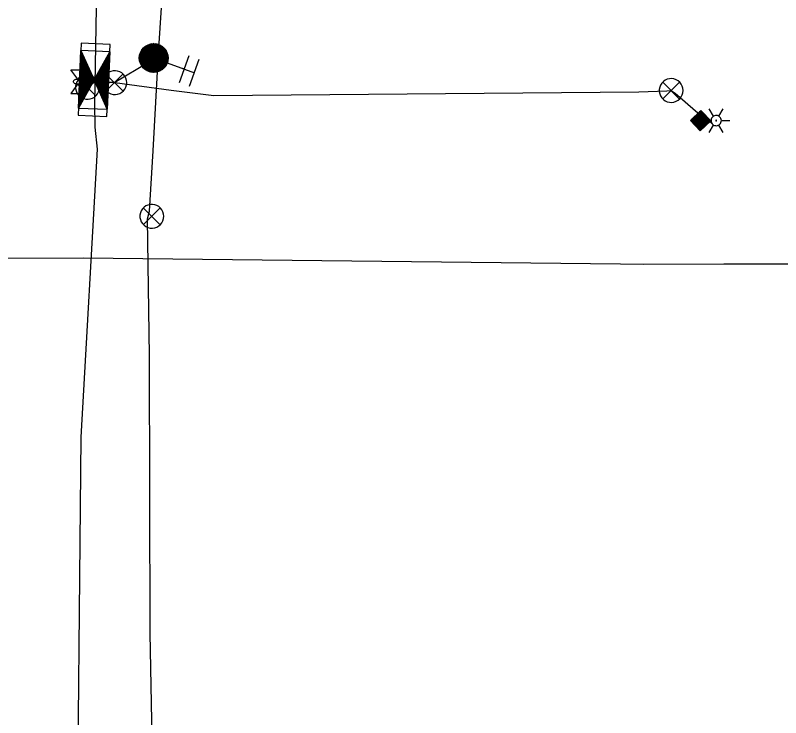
# Model space of a CAD drawing. Extents: x 596028 to 606371, y 330010 to 403088.
# Drawn here: x 604225.6 to 604437.8, y 347138.6 to 347333.5 of the extents above; entities that cross this region are included whole.
import ezdxf

# ---------------------------------------------------------------- set-up
doc = ezdxf.new("R2010")
doc.units = 0
for name, color, linetype in [('E_FTMS', 7, 'Continuous'), ('E_FTMS_Conduit', 7, 'Continuous'), ('E_UTL_E_Bold', 7, 'Continuous'), ('E_UTL_FO_UG_QWEST', 7, 'Continuous'), ('E_UTL_G_UG', 7, 'Continuous')]:
    doc.layers.add(name, color=color, linetype=linetype)

msp = doc.modelspace()

# ---------------------------------------------------------------- linework, layer by layer
at = {"layer": 'E_FTMS'}
for p, q in [((604264.92, 347325.5), (604260.41, 347323.38)), ((604264.51, 347325.57), (604260.62, 347323.75)), ((604264.01, 347325.6), (604260.91, 347324.15)), ((604263.33, 347325.55), (604261.38, 347324.64)), ((604262.97, 347325.48), (604266.31, 347318.38)), ((604263.22, 347325.53), (604266.51, 347318.52)), ((604263.46, 347325.57), (604266.69, 347318.69)), ((604263.71, 347325.61), (604266.88, 347318.86)), ((604263.98, 347325.6), (604267.05, 347319.06)), ((604264.24, 347325.6), (604267.21, 347319.27)), ((604264.52, 347325.57), (604267.38, 347319.49)), ((604264.81, 347325.52), (604267.52, 347319.76)), ((604265.11, 347325.45), (604267.65, 347320.03)), ((604243.94, 347323.4), (604243.78, 347323.25)), ((604244.05, 347323.17), (604243.79, 347323.44)), ((604243.84, 347323.63), (604243.8, 347323.59)), ((604266.55, 347324.68), (604260, 347321.6)), ((604266.34, 347324.84), (604260.01, 347321.87)), ((604266.75, 347324.51), (604260.01, 347321.34)), ((604266.11, 347325), (604260.03, 347322.14)), ((604266.92, 347324.32), (604260.04, 347321.09)), ((604267.09, 347324.13), (604260.07, 347320.84)), ((604265.85, 347325.14), (604260.09, 347322.44)), ((604267.24, 347323.94), (604260.14, 347320.6)), ((604265.58, 347325.28), (604260.16, 347322.74)), ((604267.37, 347323.74), (604260.21, 347320.37)), ((604265.26, 347325.4), (604260.27, 347323.05)), ((604267.49, 347323.53), (604260.28, 347320.14)), ((604267.61, 347323.32), (604260.38, 347319.93)), ((604260.46, 347323.49), (604263.18, 347317.71)), ((604260.61, 347323.73), (604263.46, 347317.67)), ((604260.77, 347323.97), (604263.74, 347317.64)), ((604260.93, 347324.18), (604264.01, 347317.62)), ((604261.11, 347324.37), (604264.27, 347317.64)), ((604261.29, 347324.56), (604264.52, 347317.66)), ((604261.48, 347324.71), (604264.77, 347317.71)), ((604261.67, 347324.87), (604265.01, 347317.77)), ((604261.87, 347325), (604265.24, 347317.82)), ((604262.08, 347325.12), (604265.47, 347317.91)), ((604262.3, 347325.23), (604265.69, 347318.01)), ((604262.52, 347325.33), (604265.91, 347318.11)), ((604262.74, 347325.4), (604266.11, 347318.24)), ((604265.43, 347325.34), (604267.77, 347320.35)), ((604265.76, 347325.2), (604267.88, 347320.69)), ((604266.12, 347324.99), (604267.94, 347321.11)), ((604266.52, 347324.7), (604267.98, 347321.59)), ((604267.01, 347324.22), (604267.93, 347322.27)), ((604244.87, 347321.32), (604243.65, 347320.2)), ((604244.77, 347321.55), (604243.67, 347320.54)), ((604244.67, 347321.78), (604243.68, 347320.88)), ((604244.56, 347322.01), (604243.7, 347321.22)), ((604244.46, 347322.24), (604243.71, 347321.55)), ((604245.91, 347319.01), (604243.71, 347321.41)), ((604245.6, 347319.7), (604243.72, 347321.75)), ((604244.36, 347322.47), (604243.73, 347321.89)), ((604245.29, 347320.4), (604243.73, 347322.09)), ((604244.25, 347322.7), (604243.74, 347322.23)), ((604244.15, 347322.93), (604243.75, 347322.57)), ((604244.98, 347321.09), (604243.75, 347322.43)), ((604244.67, 347321.78), (604243.76, 347322.76)), ((604244.05, 347323.17), (604243.77, 347322.91)), ((604244.36, 347322.47), (604243.78, 347323.1)), ((604251.71, 347321.41), (604249.67, 347319.53)), ((604251.73, 347321.75), (604250.03, 347320.19)), ((604251.74, 347322.09), (604250.4, 347320.86)), ((604251.66, 347320.19), (604250.65, 347321.3)), ((604251.76, 347322.43), (604250.77, 347321.52)), ((604251.68, 347320.53), (604250.77, 347321.52)), ((604251.69, 347320.87), (604250.89, 347321.74)), ((604251.7, 347321.21), (604251.02, 347321.96)), ((604251.77, 347322.76), (604251.14, 347322.18)), ((604251.72, 347321.55), (604251.14, 347322.18)), ((604251.73, 347321.89), (604251.26, 347322.4)), ((604251.75, 347322.23), (604251.38, 347322.63)), ((604251.79, 347323.1), (604251.51, 347322.85)), ((604251.76, 347322.57), (604251.51, 347322.85)), ((604251.78, 347322.91), (604251.63, 347323.07)), ((604251.79, 347323.25), (604251.75, 347323.29)), ((604260, 347321.65), (604261.47, 347318.52)), ((604260.03, 347322.15), (604261.86, 347318.25)), ((604260.11, 347322.54), (604262.22, 347318.05)), ((604260.21, 347322.9), (604262.56, 347317.89)), ((604260.33, 347323.2), (604262.87, 347317.79)), ((604267.69, 347323.09), (604260.49, 347319.71)), ((604267.78, 347322.87), (604260.61, 347319.5)), ((604267.85, 347322.64), (604260.75, 347319.3)), ((604267.9, 347322.39), (604260.89, 347319.1)), ((604267.95, 347322.15), (604261.06, 347318.92)), ((604267.97, 347321.9), (604261.24, 347318.74)), ((604267.98, 347321.64), (604261.42, 347318.56)), ((604267.98, 347321.37), (604261.65, 347318.4)), ((604271.1, 347314.8), (604273.81, 347322.33)), ((604273.92, 347313.78), (604276.64, 347321.31)), ((604245.8, 347319.24), (604243.52, 347317.15)), ((604245.7, 347319.47), (604243.54, 347317.49)), ((604245.6, 347319.7), (604243.55, 347317.83)), ((604245.49, 347319.93), (604243.57, 347318.16)), ((604245.39, 347320.16), (604243.58, 347318.5)), ((604245.29, 347320.4), (604243.6, 347318.84)), ((604245.18, 347320.63), (604243.61, 347319.18)), ((604245.08, 347320.86), (604243.62, 347319.52)), ((604247.33, 347315.33), (604243.62, 347319.37)), ((604247.46, 347315.55), (604243.63, 347319.71)), ((604244.98, 347321.09), (604243.64, 347319.86)), ((604247.15, 347316.24), (604243.65, 347320.05)), ((604246.84, 347316.93), (604243.66, 347320.39)), ((604246.53, 347317.62), (604243.68, 347320.73)), ((604246.22, 347318.32), (604243.69, 347321.07)), ((604251.63, 347319.37), (604247.46, 347315.55)), ((604251.64, 347319.71), (604247.83, 347316.21)), ((604251.66, 347320.05), (604248.19, 347316.87)), ((604251.67, 347320.39), (604248.56, 347317.54)), ((604251.68, 347320.73), (604248.93, 347318.2)), ((604251.7, 347321.07), (604249.3, 347318.87)), ((604251.52, 347316.8), (604249.42, 347319.09)), ((604251.53, 347317.14), (604249.54, 347319.31)), ((604251.55, 347317.48), (604249.67, 347319.53)), ((604251.56, 347317.82), (604249.79, 347319.75)), ((604251.57, 347318.16), (604249.91, 347319.97)), ((604251.59, 347318.5), (604250.03, 347320.19)), ((604251.6, 347318.84), (604250.16, 347320.41)), ((604251.62, 347319.18), (604250.28, 347320.63)), ((604251.63, 347319.52), (604250.4, 347320.86)), ((604251.65, 347319.85), (604250.52, 347321.08)), ((604260.06, 347320.97), (604260.99, 347318.98)), ((604267.94, 347321.09), (604261.87, 347318.24)), ((604267.9, 347320.8), (604262.13, 347318.09)), ((604267.82, 347320.5), (604262.41, 347317.96)), ((604267.72, 347320.19), (604262.71, 347317.84)), ((604267.56, 347319.85), (604263.07, 347317.74)), ((604267.38, 347319.5), (604263.47, 347317.67)), ((604267.08, 347319.09), (604263.95, 347317.62)), ((604267.75, 347320.26), (604275.28, 347317.54)), ((604246.73, 347317.16), (604243.39, 347314.1)), ((604246.63, 347317.39), (604243.41, 347314.44)), ((604246.53, 347317.62), (604243.42, 347314.77)), ((604246.42, 347317.86), (604243.44, 347315.11)), ((604246.32, 347318.09), (604243.45, 347315.45)), ((604246.22, 347318.32), (604243.47, 347315.79)), ((604246.11, 347318.55), (604243.48, 347316.13)), ((604246.01, 347318.78), (604243.49, 347316.47)), ((604245.91, 347319.01), (604243.51, 347316.81)), ((604246.48, 347313.78), (604243.52, 347317)), ((604246.6, 347314), (604243.53, 347317.34)), ((604246.72, 347314.22), (604243.55, 347317.68)), ((604246.84, 347314.44), (604243.56, 347318.02)), ((604246.97, 347314.66), (604243.58, 347318.36)), ((604247.09, 347314.88), (604243.59, 347318.7)), ((604247.21, 347315.1), (604243.6, 347319.03)), ((604251.61, 347319.03), (604247.56, 347315.32)), ((604251.6, 347318.7), (604247.66, 347315.09)), ((604251.58, 347318.36), (604247.77, 347314.85)), ((604251.57, 347318.02), (604247.87, 347314.62)), ((604251.55, 347317.68), (604247.97, 347314.39)), ((604251.54, 347317.34), (604248.08, 347314.16)), ((604251.53, 347317), (604248.18, 347313.93)), ((604251.39, 347313.75), (604248.32, 347317.1)), ((604251.4, 347314.09), (604248.44, 347317.32)), ((604251.42, 347314.43), (604248.56, 347317.54)), ((604251.43, 347314.77), (604248.68, 347317.76)), ((604251.44, 347315.11), (604248.81, 347317.98)), ((604251.46, 347315.45), (604248.93, 347318.2)), ((604251.47, 347315.79), (604249.05, 347318.42)), ((604251.49, 347316.12), (604249.18, 347318.64)), ((604251.5, 347316.46), (604249.3, 347318.87)), ((604266.6, 347318.6), (604264.62, 347317.67)), ((604272.25, 347318.64), (604272, 347318.73)), ((604272.25, 347318.64), (604272.25, 347318.64)), ((604247.09, 347314.88), (604243.28, 347311.38)), ((604247.46, 347315.55), (604243.29, 347311.72)), ((604247.35, 347315.78), (604243.31, 347312.06)), ((604247.25, 347316.01), (604243.32, 347312.4)), ((604247.15, 347316.24), (604243.34, 347312.74)), ((604247.04, 347316.47), (604243.35, 347313.08)), ((604246.94, 347316.7), (604243.36, 347313.42)), ((604246.84, 347316.93), (604243.38, 347313.76)), ((604245.74, 347312.45), (604243.43, 347314.97)), ((604245.86, 347312.67), (604243.45, 347315.31)), ((604245.99, 347312.89), (604243.46, 347315.64)), ((604246.11, 347313.11), (604243.47, 347315.98)), ((604246.23, 347313.33), (604243.49, 347316.32)), ((604246.35, 347313.56), (604243.5, 347316.66)), ((604251.29, 347311.38), (604247.46, 347315.55)), ((604251.3, 347311.72), (604247.58, 347315.77)), ((604251.31, 347312.06), (604247.7, 347315.99)), ((604251.27, 347311.04), (604247.77, 347314.85)), ((604251.33, 347312.39), (604247.83, 347316.21)), ((604251.34, 347312.73), (604247.95, 347316.43)), ((604251.36, 347313.07), (604248.07, 347316.65)), ((604251.37, 347313.41), (604248.19, 347316.87)), ((604251.51, 347316.66), (604248.28, 347313.7)), ((604251.5, 347316.32), (604248.39, 347313.47)), ((604251.48, 347315.98), (604248.49, 347313.24)), ((604251.47, 347315.64), (604248.59, 347313.01)), ((604251.45, 347315.31), (604248.7, 347312.78)), ((604251.44, 347314.97), (604248.8, 347312.55)), ((604245.99, 347312.89), (604243.23, 347310.37)), ((604246.35, 347313.56), (604243.25, 347310.71)), ((604246.72, 347314.22), (604243.26, 347311.05)), ((604245, 347311.12), (604243.34, 347312.93)), ((604245.13, 347311.34), (604243.36, 347313.27)), ((604245.25, 347311.56), (604243.37, 347313.61)), ((604245.37, 347311.79), (604243.39, 347313.95)), ((604245.49, 347312.01), (604243.4, 347314.29)), ((604245.62, 347312.23), (604243.42, 347314.63)), ((604251.26, 347310.7), (604248.08, 347314.16)), ((604251.24, 347310.36), (604248.39, 347313.47)), ((604251.23, 347310.02), (604248.7, 347312.78)), ((604251.42, 347314.63), (604248.9, 347312.32)), ((604251.41, 347314.29), (604249.01, 347312.08)), ((604251.39, 347313.95), (604249.11, 347311.85)), ((604251.38, 347313.61), (604249.21, 347311.62)), ((604251.37, 347313.27), (604249.32, 347311.39)), ((604251.35, 347312.93), (604249.42, 347311.16)), ((604244.88, 347310.9), (604243.19, 347309.35)), ((604245.25, 347311.57), (604243.21, 347309.69)), ((604245.62, 347312.23), (604243.22, 347310.03)), ((604244.27, 347309.8), (604243.26, 347310.9)), ((604244.39, 347310.02), (604243.27, 347311.24)), ((604244.51, 347310.24), (604243.29, 347311.58)), ((604244.64, 347310.46), (604243.3, 347311.91)), ((604244.76, 347310.68), (604243.31, 347312.25)), ((604244.88, 347310.9), (604243.33, 347312.59)), ((604251.21, 347309.68), (604249.01, 347312.08)), ((604251.2, 347309.34), (604249.32, 347311.39)), ((604251.34, 347312.59), (604249.52, 347310.93)), ((604251.32, 347312.26), (604249.63, 347310.7)), ((604251.18, 347309), (604249.63, 347310.7)), ((604251.31, 347311.92), (604249.73, 347310.47)), ((604251.29, 347311.58), (604249.83, 347310.24)), ((604251.28, 347311.24), (604249.94, 347310.01)), ((604251.26, 347310.9), (604250.04, 347309.78)), ((604243.78, 347308.91), (604243.15, 347308.33)), ((604244.15, 347309.58), (604243.16, 347308.67)), ((604243.41, 347308.25), (604243.16, 347308.52)), ((604243.53, 347308.47), (604243.17, 347308.86)), ((604244.51, 347310.24), (604243.18, 347309.01)), ((604243.66, 347308.69), (604243.18, 347309.2)), ((604243.78, 347308.91), (604243.2, 347309.54)), ((604243.9, 347309.13), (604243.21, 347309.88)), ((604244.02, 347309.35), (604243.23, 347310.22)), ((604244.15, 347309.57), (604243.24, 347310.56)), ((604251.17, 347308.66), (604249.94, 347310)), ((604251.25, 347310.56), (604250.15, 347309.55)), ((604251.24, 347310.22), (604250.25, 347309.31)), ((604251.16, 347308.33), (604250.25, 347309.31)), ((604251.22, 347309.88), (604250.35, 347309.08)), ((604251.21, 347309.54), (604250.46, 347308.85)), ((604251.19, 347309.2), (604250.56, 347308.62)), ((604251.14, 347307.99), (604250.56, 347308.62)), ((604251.18, 347308.86), (604250.66, 347308.39)), ((604251.16, 347308.53), (604250.77, 347308.16)), ((604243.41, 347308.25), (604243.13, 347307.99)), ((604243.16, 347307.8), (604243.13, 347307.85)), ((604243.29, 347308.03), (604243.14, 347308.18)), ((604251.15, 347308.19), (604250.87, 347307.93)), ((604251.13, 347307.65), (604250.87, 347307.93)), ((604251.13, 347307.85), (604250.97, 347307.7)), ((604251.12, 347307.51), (604251.08, 347307.47)), ((604416.32, 347306.38), (604414.99, 347306.42)), ((604415.13, 347306.55), (604415.01, 347301.96)), ((604416.09, 347306.63), (604415.23, 347306.65)), ((604415.37, 347306.78), (604415.25, 347301.71)), ((604415.62, 347307.02), (604415.48, 347301.46)), ((604415.86, 347306.87), (604415.48, 347306.88)), ((604415.86, 347306.87), (604415.72, 347301.6)), ((604416.09, 347306.63), (604415.97, 347301.83)), ((604416.32, 347306.38), (604416.21, 347302.06)), ((604418.43, 347304.17), (604412.77, 347304.31)), ((604412.91, 347304.44), (604412.91, 347304.17)), ((604418.19, 347304.41), (604413.02, 347304.54)), ((604413.16, 347304.68), (604413.14, 347303.92)), ((604417.96, 347304.66), (604413.27, 347304.78)), ((604413.41, 347304.91), (604413.37, 347303.68)), ((604417.73, 347304.91), (604413.51, 347305.01)), ((604413.65, 347305.15), (604413.61, 347303.43)), ((604417.49, 347305.15), (604413.76, 347305.25)), ((604413.9, 347305.38), (604413.84, 347303.19)), ((604417.26, 347305.4), (604414, 347305.48)), ((604414.14, 347305.61), (604414.08, 347302.94)), ((604417.03, 347305.64), (604414.25, 347305.71)), ((604414.39, 347305.85), (604414.31, 347302.69)), ((604416.79, 347305.89), (604414.5, 347305.95)), ((604414.64, 347306.08), (604414.54, 347302.45)), ((604416.56, 347306.14), (604414.74, 347306.18)), ((604414.88, 347306.32), (604414.78, 347302.2)), ((604416.56, 347306.14), (604416.46, 347302.3)), ((604416.79, 347305.89), (604416.71, 347302.53)), ((604417.03, 347305.64), (604416.95, 347302.76)), ((604417.26, 347305.4), (604417.2, 347303)), ((604417.49, 347305.15), (604417.44, 347303.23)), ((604417.73, 347304.91), (604417.69, 347303.47)), ((604417.96, 347304.66), (604417.94, 347303.7)), ((604418.19, 347304.41), (604418.18, 347303.93)), ((604418.18, 347303.93), (604413.01, 347304.06)), ((604417.94, 347303.7), (604413.24, 347303.82)), ((604417.69, 347303.47), (604413.47, 347303.57)), ((604417.44, 347303.23), (604413.71, 347303.33)), ((604417.2, 347303), (604413.94, 347303.08)), ((604416.95, 347302.76), (604414.18, 347302.83)), ((604416.71, 347302.53), (604414.41, 347302.59)), ((604416.46, 347302.3), (604414.64, 347302.34)), ((604416.21, 347302.06), (604414.88, 347302.1)), ((604415.97, 347301.83), (604415.11, 347301.85)), ((604415.72, 347301.6), (604415.35, 347301.61))]:
    msp.add_line(p, q, dxfattribs=at)
for points in [[(604243.89, 347325.71), (604243.04, 347305.73), (604251.03, 347305.39), (604251.88, 347325.37)], [(604243.8, 347323.71), (604243.12, 347307.73), (604251.12, 347307.39), (604251.8, 347323.37)], [(604243.8, 347323.71), (604247.46, 347315.55), (604243.12, 347307.73)], [(604251.8, 347323.37), (604251.11, 347307.38), (604247.46, 347315.55)], [(604415.53, 347301.41), (604412.77, 347304.31), (604415.67, 347307.07), (604418.43, 347304.17)]]:
    msp.add_lwpolyline(points, close=True, dxfattribs=at)
for points in [[(604256.5, 347314.79), (604256.44, 347315.42), (604256.27, 347316.02), (604255.98, 347316.58), (604255.59, 347317.07), (604255.12, 347317.48), (604254.57, 347317.79), (604253.98, 347318), (604253.36, 347318.09), (604252.73, 347318.06), (604252.12, 347317.91), (604251.55, 347317.65), (604251.04, 347317.29), (604250.61, 347316.83), (604250.27, 347316.3), (604250.04, 347315.72), (604249.92, 347315.11), (604249.92, 347314.48), (604250.04, 347313.86), (604250.27, 347313.28), (604250.61, 347312.75), (604251.04, 347312.3), (604251.55, 347311.93), (604252.12, 347311.67), (604252.73, 347311.53), (604253.36, 347311.5), (604253.98, 347311.58), (604254.57, 347311.79), (604255.12, 347312.1), (604255.59, 347312.51), (604255.98, 347313.01), (604256.27, 347313.57), (604256.44, 347314.17), (604256.5, 347314.79)], [(604255.46, 347317.13), (604250.85, 347312.47)], [(604250.85, 347317.08), (604255.51, 347312.43)], [(604248.94, 347313.46), (604248.88, 347314.09), (604248.7, 347314.69), (604248.42, 347315.25), (604248.03, 347315.74), (604247.55, 347316.15), (604247.01, 347316.47), (604246.42, 347316.67), (604245.8, 347316.76), (604245.17, 347316.73), (604244.56, 347316.58), (604243.99, 347316.32), (604243.48, 347315.96), (604243.05, 347315.5), (604242.71, 347314.98), (604242.47, 347314.39), (604242.35, 347313.78), (604242.35, 347313.15), (604242.47, 347312.53), (604242.71, 347311.95), (604243.05, 347311.42), (604243.48, 347310.97), (604243.99, 347310.61), (604244.56, 347310.35), (604245.17, 347310.2), (604245.8, 347310.17), (604246.42, 347310.26), (604247.01, 347310.46), (604247.55, 347310.78), (604248.03, 347311.19), (604248.42, 347311.68), (604248.7, 347312.24), (604248.88, 347312.84), (604248.94, 347313.46)], [(604247.9, 347315.8), (604243.29, 347311.14)], [(604243.29, 347315.75), (604247.94, 347311.1)], [(604410.75, 347312.6), (604410.69, 347313.23), (604410.52, 347313.83), (604410.23, 347314.38), (604409.84, 347314.88), (604409.37, 347315.29), (604408.83, 347315.6), (604408.23, 347315.81), (604407.61, 347315.9), (604406.98, 347315.87), (604406.37, 347315.72), (604405.8, 347315.46), (604405.29, 347315.09), (604404.86, 347314.64), (604404.52, 347314.11), (604404.29, 347313.53), (604404.17, 347312.91), (604404.17, 347312.29), (604404.29, 347311.67), (604404.52, 347311.09), (604404.86, 347310.56), (604405.29, 347310.11), (604405.8, 347309.74), (604406.37, 347309.48), (604406.98, 347309.33), (604407.61, 347309.3), (604408.23, 347309.39), (604408.83, 347309.6), (604409.37, 347309.91), (604409.84, 347310.32), (604410.23, 347310.82), (604410.52, 347311.37), (604410.69, 347311.98), (604410.75, 347312.6)], [(604409.72, 347314.94), (604405.11, 347310.28)], [(604405.11, 347314.89), (604409.76, 347310.23)], [(604419.22, 347305.5), (604418.03, 347307.56)], [(604420.65, 347305.5), (604421.84, 347307.56)], [(604416.13, 347304.26), (604418.51, 347304.26)], [(604421.37, 347304.26), (604421.34, 347304.53), (604421.27, 347304.79), (604421.14, 347305.03), (604420.97, 347305.25), (604420.77, 347305.43), (604420.53, 347305.56), (604420.28, 347305.65), (604420.01, 347305.69), (604419.74, 347305.68), (604419.47, 347305.61), (604419.22, 347305.5), (604419, 347305.34), (604418.82, 347305.15), (604418.67, 347304.92), (604418.57, 347304.66), (604418.52, 347304.4), (604418.52, 347304.13), (604418.57, 347303.86), (604418.67, 347303.61), (604418.82, 347303.38), (604419, 347303.18), (604419.22, 347303.02), (604419.47, 347302.91), (604419.74, 347302.85), (604420.01, 347302.83), (604420.28, 347302.87), (604420.53, 347302.96), (604420.77, 347303.1), (604420.97, 347303.28), (604421.14, 347303.49), (604421.27, 347303.73), (604421.34, 347303.99), (604421.37, 347304.26)], [(604421.37, 347304.26), (604421.34, 347304.53), (604421.27, 347304.79), (604421.14, 347305.03), (604420.97, 347305.25), (604420.77, 347305.43), (604420.53, 347305.56), (604420.28, 347305.65), (604420.01, 347305.69), (604419.74, 347305.68), (604419.47, 347305.61), (604419.22, 347305.5), (604419, 347305.34), (604418.82, 347305.15), (604418.67, 347304.92), (604418.57, 347304.66), (604418.52, 347304.4), (604418.52, 347304.13), (604418.57, 347303.86), (604418.67, 347303.61), (604418.82, 347303.38), (604419, 347303.18), (604419.22, 347303.02), (604419.47, 347302.91), (604419.74, 347302.85), (604420.01, 347302.83), (604420.28, 347302.87), (604420.53, 347302.96), (604420.77, 347303.1), (604420.97, 347303.28), (604421.14, 347303.49), (604421.27, 347303.73), (604421.34, 347303.99), (604421.37, 347304.26)], [(604421.37, 347304.26), (604421.34, 347304.53), (604421.27, 347304.79), (604421.14, 347305.03), (604420.97, 347305.25), (604420.77, 347305.43), (604420.53, 347305.56), (604420.28, 347305.65), (604420.01, 347305.69), (604419.74, 347305.68), (604419.47, 347305.61), (604419.22, 347305.5), (604419, 347305.34), (604418.82, 347305.15), (604418.67, 347304.92), (604418.57, 347304.66), (604418.52, 347304.4), (604418.52, 347304.13), (604418.57, 347303.86), (604418.67, 347303.61), (604418.82, 347303.38), (604419, 347303.18), (604419.22, 347303.02), (604419.47, 347302.91), (604419.74, 347302.85), (604420.01, 347302.83), (604420.28, 347302.87), (604420.53, 347302.96), (604420.77, 347303.1), (604420.97, 347303.28), (604421.14, 347303.49), (604421.27, 347303.73), (604421.34, 347303.99), (604421.37, 347304.26)], [(604420.06, 347304.26), (604420.06, 347304.28), (604420.05, 347304.31), (604420.04, 347304.33), (604420.03, 347304.34), (604420.01, 347304.36), (604419.99, 347304.37), (604419.97, 347304.38), (604419.94, 347304.38), (604419.92, 347304.38), (604419.9, 347304.37), (604419.88, 347304.37), (604419.86, 347304.35), (604419.85, 347304.34), (604419.83, 347304.32), (604419.82, 347304.3), (604419.82, 347304.27), (604419.82, 347304.25), (604419.82, 347304.23), (604419.83, 347304.21), (604419.85, 347304.19), (604419.86, 347304.17), (604419.88, 347304.16), (604419.9, 347304.15), (604419.92, 347304.14), (604419.94, 347304.14), (604419.97, 347304.15), (604419.99, 347304.15), (604420.01, 347304.16), (604420.03, 347304.18), (604420.04, 347304.2), (604420.05, 347304.22), (604420.06, 347304.24), (604420.06, 347304.26)], [(604421.37, 347304.26), (604423.75, 347304.26)], [(604418.03, 347300.96), (604419.22, 347303.02)], [(604421.84, 347300.96), (604420.65, 347303.02)], [(604266.78, 347277.7), (604266.72, 347278.33), (604266.54, 347278.93), (604266.25, 347279.48), (604265.87, 347279.98), (604265.39, 347280.39), (604264.85, 347280.7), (604264.26, 347280.91), (604263.63, 347281), (604263.01, 347280.97), (604262.4, 347280.82), (604261.83, 347280.56), (604261.32, 347280.19), (604260.88, 347279.74), (604260.54, 347279.21), (604260.31, 347278.63), (604260.19, 347278.01), (604260.19, 347277.39), (604260.31, 347276.77), (604260.54, 347276.19), (604260.88, 347275.66), (604261.32, 347275.21), (604261.83, 347274.84), (604262.4, 347274.58), (604263.01, 347274.43), (604263.63, 347274.4), (604264.26, 347274.49), (604264.85, 347274.7), (604265.39, 347275.01), (604265.87, 347275.42), (604266.25, 347275.92), (604266.54, 347276.47), (604266.72, 347277.08), (604266.78, 347277.7)], [(604265.74, 347280.04), (604261.13, 347275.38)], [(604261.13, 347279.99), (604265.78, 347275.34)]]:
    msp.add_lwpolyline(points, dxfattribs=at)
msp.add_circle((604263.99, 347321.62), 4, dxfattribs=at)
at = {"layer": 'E_FTMS_Conduit'}
for points in [[(604262.62, 346908.66), (604263.18, 346993.69), (604263.79, 347035.57), (604264.57, 347079.46), (604263, 347162.01), (604262.81, 347239), (604262.29, 347277), (604262.82, 347279.1), (604263.87, 347295.88), (604265.29, 347322.84), (604266.94, 347348.4), (604268.84, 347377.08), (604273.11, 347488.98), (604274.41, 347544.91), (604275.89, 347625.3), (604278.35, 347707.92), (604277.45, 347789.35)], [(604262.56, 347320.34), (604253.2, 347314.79), (604247.49, 347314.83), (604245.64, 347313.46)], [(604253.2, 347314.79), (604268.8, 347312.69), (604280.67, 347311.26), (604398.48, 347312.25), (604406.26, 347312.51), (604407.45, 347312.6), (604408.56, 347311.83), (604414.84, 347306.37), (604417.69, 347304.37), (604418.62, 347303.58)]]:
    msp.add_lwpolyline(points, dxfattribs=at)
at = {"layer": 'E_UTL_E_Bold'}
for points in [[(604241.06, 347318.37), (604244.87, 347318.37)], [(604242.97, 347315.71), (604241.06, 347318.37)], [(604244.87, 347318.37), (604242.97, 347315.71)], [(604244.24, 347315.07), (604244.22, 347315.19), (604244.15, 347315.31), (604244.04, 347315.42), (604243.89, 347315.51), (604243.71, 347315.59), (604243.5, 347315.65), (604243.27, 347315.69), (604243.03, 347315.71), (604242.79, 347315.7), (604242.55, 347315.67), (604242.33, 347315.62), (604242.14, 347315.55), (604241.97, 347315.47), (604241.84, 347315.37), (604241.75, 347315.25), (604241.7, 347315.13), (604241.7, 347315.01), (604241.75, 347314.9), (604241.84, 347314.78), (604241.97, 347314.68), (604242.14, 347314.59), (604242.33, 347314.52), (604242.55, 347314.47), (604242.79, 347314.45), (604243.03, 347314.44), (604243.27, 347314.46), (604243.5, 347314.5), (604243.71, 347314.56), (604243.89, 347314.64), (604244.04, 347314.73), (604244.15, 347314.84), (604244.22, 347314.95), (604244.24, 347315.07)], [(604242.97, 347314.44), (604241.06, 347311.77)], [(604244.87, 347311.77), (604242.97, 347314.44)], [(604241.06, 347311.77), (604244.87, 347311.77)]]:
    msp.add_lwpolyline(points, dxfattribs=at)
at = {"layer": 'E_UTL_FO_UG_QWEST'}
msp.add_lwpolyline([(604230.32, 346166.03), (604232.15, 346294.13), (604229.32, 346395.47), (604232.9, 346513.44), (604233.58, 346675.57), (604237.43, 346862.89), (604239.5, 346941.11), (604242.69, 347090.08), (604243.92, 347216.43), (604248.43, 347296.34), (604247.79, 347302.4), (604247.66, 347309.13), (604248.52, 347356.78), (604247.34, 347460.28), (604249.05, 347549.01), (604252.11, 347738.65)], dxfattribs=at)
at = {"layer": 'E_UTL_G_UG'}
msp.add_line((604422.1, 347264.48), (604658.94, 347264.48), dxfattribs=at)
for points in [[(604067.84, 347276.59), (604174.5, 347274.8), (604182.98, 347266.05), (604244.44, 347266.16)], [(604244.44, 347266.16), (604393.42, 347264.52), (604399.77, 347264.39), (604422.1, 347264.48)]]:
    msp.add_lwpolyline(points, dxfattribs=at)

doc.saveas('drawing.dxf')
